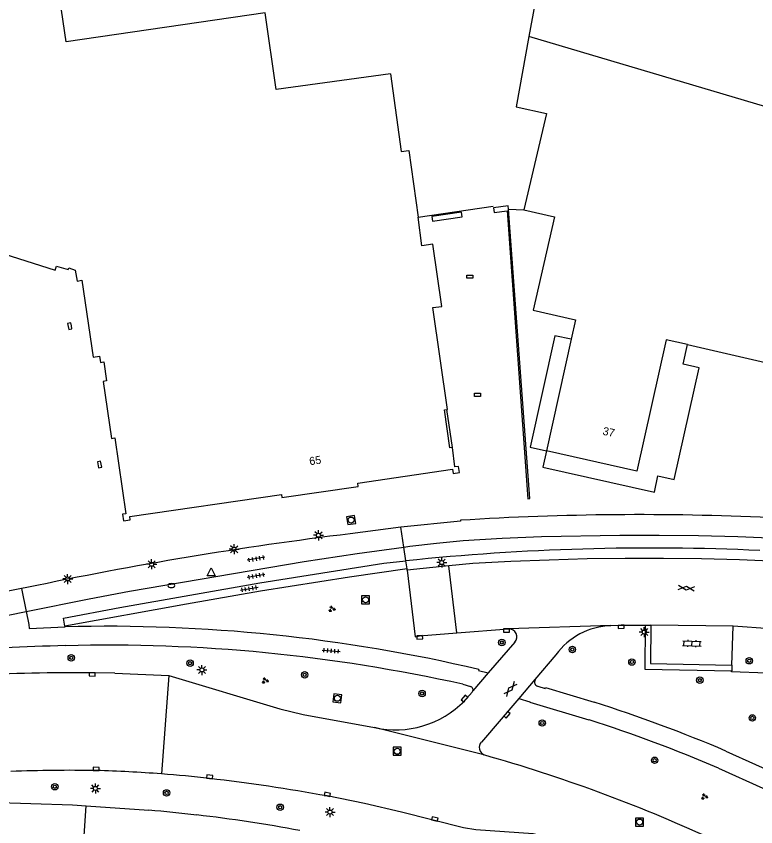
# Model space of a CAD drawing. Extents: x 132999 to 136000, y 398499 to 400501.
# Drawn here: x 134052.2 to 134144.6, y 398698.2 to 398799.5 of the extents above; entities that cross this region are included whole.
import ezdxf

# ---------------------------------------------------------------- set-up
doc = ezdxf.new("R2010")
doc.units = 0
for name, color, linetype in [('gg-afsc-hekwerk', 7, 'Continuous'), ('gg-afsc-muur', 7, 'Continuous'), ('gg-anno-huisnummerreeks BGT', 7, 'Continuous'), ('gg-bbg-gedigitaliseerde bebouwing', 7, 'Continuous'), ('gg-bbg-hoofdgebouw', 7, 'Continuous'), ('gg-bbg-onder overbouw', 7, 'Continuous'), ('gg-bbg-pand overbouw', 7, 'Continuous'), ('gg-bbg-tussenscheiding', 7, 'Continuous'), ('gg-knt-verharding', 7, 'Continuous'), ('gg-knt-verharding nz', 7, 'Continuous'), ('gt-grn-groengrens', 7, 'Continuous'), ('gt-grn-weggrens', 7, 'Continuous'), ('gt-symb-boom', 7, 'Continuous'), ('gt-symb-brandkraan', 7, 'Continuous'), ('gt-symb-gesloten verharding', 7, 'Continuous'), ('gt-symb-groenvak', 7, 'Continuous'), ('gt-symb-klinker verharding', 7, 'Continuous'), ('gt-symb-kolk', 7, 'Continuous'), ('gt-symb-kolk center center', 7, 'Continuous'), ('gt-symb-lichtmast', 7, 'Continuous'), ('gt-symb-rioolschacht', 7, 'Continuous'), ('gt-symb-tegel verharding', 7, 'Continuous'), ('gt-symb-waterafsluiter', 7, 'Continuous')]:
    doc.layers.add(name, color=color, linetype=linetype)

# ---------------------------------------------------------------- blocks, each defined once
blk = doc.blocks.new('gt0-KOLKCC')
at = {"layer": 'gt-symb-kolk center center'}
blk.add_lwpolyline([(-0.38, 0.2), (0.38, 0.2), (0.38, -0.2), (-0.38, -0.2)], close=True, dxfattribs=at)
blk = doc.blocks.new('gt0-LMAST')
at = {"layer": 'gt-symb-lichtmast'}
for p, q in [((-0.18, 0.17), (-0.45, 0.44)), ((-0.01, 0.25), (-0.01, 0.62)), ((0.17, 0.17), (0.44, 0.44)), ((-0.26, 0), (-0.63, 0)), ((-0.18, -0.18), (-0.45, -0.45)), ((-0.01, -0.25), (-0.01, -0.63)), ((0.44, -0.45), (0.17, -0.18)), ((0.24, 0), (0.62, 0))]:
    blk.add_line(p, q, dxfattribs=at)
blk.add_circle((-0.01, 0), 0.25, dxfattribs=at)
blk = doc.blocks.new('gt0-KOLK')
at = {"layer": 'gt-symb-kolk'}
blk.add_lwpolyline([(0, 0), (0.37, 0), (0.37, 0.4), (-0.38, 0.4), (-0.38, 0), (0, 0)], dxfattribs=at)
blk = doc.blocks.new('gt0-BR')
at = {"layer": 'gt-symb-brandkraan'}
for centre, radius, start, end in [((-0.24, 0), 0.206, 107.5669, 252.4331), ((0.6, -2.66), 3, 106.892, 107.5669), ((0, -0.69), 0.938, 73.108, 106.892), ((-0.6, -2.66), 3, 72.4331, 73.108), ((0.24, 0), 0.206, 287.567, 72.4331), ((0.6, 2.66), 3, 252.4331, 253.108), ((0, 0.69), 0.938, 253.108, 286.8921), ((-0.6, 2.66), 3, 286.8921, 287.567)]:
    blk.add_arc(centre, radius, start, end, dxfattribs=at)
blk = doc.blocks.new('gt0-WAFSL')
at = {"layer": 'gt-symb-waterafsluiter'}
for p, q in [((-0.5, -0.33), (0, 0.67)), ((0, 0.67), (0.5, -0.33)), ((0.5, -0.33), (-0.5, -0.33))]:
    blk.add_line(p, q, dxfattribs=at)
blk = doc.blocks.new('gt0-TEG1')
at = {"layer": 'gt-symb-tegel verharding'}
for p, q in [((-1.12, 0), (1.12, 0)), ((-0.9, -0.25), (-0.9, 0.25)), ((-0.45, -0.25), (-0.45, 0.25)), ((0, -0.25), (0, 0.25)), ((0.45, -0.25), (0.45, 0.25)), ((0.9, -0.25), (0.9, 0.25))]:
    blk.add_line(p, q, dxfattribs=at)
blk = doc.blocks.new('gt0-GRVAK')
at = {"layer": 'gt-symb-groenvak'}
for p, q in [((-0.11, 0.19), (-0.23, 0.24)), ((-0.18, 0.15), (0.09, 0.15)), ((-0.09, 0.21), (-0.16, 0.32)), ((-0.05, 0.21), (-0.05, 0.39)), ((0, 0.21), (0.06, 0.32)), ((0.01, 0.19), (0.13, 0.24)), ((0.26, -0.05), (0.2, 0.06)), ((0.3, -0.05), (0.3, 0.13)), ((0.35, -0.05), (0.41, 0.06)), ((-0.24, -0.23), (-0.36, -0.18)), ((-0.32, -0.26), (-0.05, -0.26)), ((-0.23, -0.21), (-0.29, -0.09)), ((-0.18, -0.2), (-0.18, -0.02)), ((-0.14, -0.21), (-0.07, -0.09)), ((-0.12, -0.23), (0, -0.18)), ((0.24, -0.07), (0.12, -0.02)), ((0.17, -0.11), (0.44, -0.11)), ((0.37, -0.07), (0.49, -0.02))]:
    blk.add_line(p, q, dxfattribs=at)
blk = doc.blocks.new('gt0-BOOM')
at = {"layer": 'gt-symb-boom'}
for radius in [0.4, 0.2]:
    blk.add_circle((0, 0), radius, dxfattribs=at)
blk = doc.blocks.new('gt0-RS')
at = {"layer": 'gt-symb-rioolschacht'}
blk.add_lwpolyline([(-0.5, -0.5), (0.5, -0.5), (0.5, 0.5), (-0.5, 0.5)], close=True, dxfattribs=at)
blk.add_circle((0, 0), 0.375, dxfattribs=at)
blk = doc.blocks.new('gt0-GESVH1')
at = {"layer": 'gt-symb-gesloten verharding'}
for p, q in [((-0.99, -0.26), (0.01, 0.24)), ((0.01, -0.26), (-0.99, 0.24)), ((0.01, 0.24), (1.01, -0.26)), ((1.01, 0.24), (0.01, -0.26))]:
    blk.add_line(p, q, dxfattribs=at)
blk = doc.blocks.new('gt0-KL1')
at = {"layer": 'gt-symb-klinker verharding'}
for p, q in [((-1.15, 0.3), (1.15, 0.3)), ((-1, -0.3), (-1, 0.3)), ((-0.5, 0.3), (-0.5, 0.45)), ((0, -0.3), (0, 0.3)), ((0.5, 0.3), (0.5, 0.45)), ((1, -0.3), (1, 0.3)), ((-1.15, -0.3), (1.15, -0.3)), ((-0.5, -0.45), (-0.5, -0.3)), ((0.5, -0.45), (0.5, -0.3))]:
    blk.add_line(p, q, dxfattribs=at)

msp = doc.modelspace()

# ---------------------------------------------------------------- linework, layer by layer
at = {"layer": 'gg-afsc-hekwerk'}
for p, q in [((134102.44, 398774.36), (134111.83, 398775.74)), ((134113.75, 398775.35), (134115.65, 398775.29))]:
    msp.add_line(p, q, dxfattribs=at)
at = {"layer": 'gg-afsc-muur'}
for points in [[(134113.75, 398775.35), (134113.7, 398775.78), (134111.86, 398775.52), (134111.94, 398774.93), (134113.56, 398775.16), (134116.15, 398739.16), (134116.39, 398739.19), (134113.75, 398775.35)], [(134104.15, 398774.44), (134104.24, 398773.87), (134107.97, 398774.39), (134107.89, 398774.98), (134104.15, 398774.44)]]:
    msp.add_lwpolyline(points, dxfattribs=at)
at = {"layer": 'gg-bbg-gedigitaliseerde bebouwing'}
msp.add_line((134117.04, 398800.99), (134116.3, 398796.94), dxfattribs=at)
for points in [[(134098.99, 398792.28), (134084.73, 398790.32), (134083.34, 398799.87), (134058.49, 398796.26), (134057.92, 398800.21)], [(134116.3, 398796.94), (134114.71, 398788.15), (134118.47, 398787.32), (134115.65, 398775.29)]]:
    msp.add_lwpolyline(points, dxfattribs=at)
at = {"layer": 'gg-bbg-hoofdgebouw'}
msp.add_line((134136.11, 398758.43), (134146.94, 398755.95), dxfattribs=at)
for points in [[(134098.99, 398792.28), (134100.32, 398782.56), (134101.3, 398782.69), (134102.44, 398774.36)], [(134115.65, 398775.29), (134119.48, 398774.41), (134116.83, 398762.72), (134122.13, 398761.52), (134121.59, 398759.11)], [(134106.03, 398750.32), (134106.12, 398750.33), (134104.28, 398763.07), (134105.4, 398763.2), (134104.28, 398770.97), (134102.93, 398770.79), (134102.44, 398774.36)], [(134049.75, 398770.06), (134057.11, 398767.73), (134057.27, 398768.25), (134058.73, 398767.8), (134058.81, 398768.01), (134059.62, 398767.74), (134059.85, 398766.37), (134060.45, 398766.46), (134061.84, 398756.87), (134062.66, 398756.99), (134062.78, 398756.19), (134063.18, 398756.26), (134063.52, 398753.9), (134063.1, 398753.83), (134064.16, 398746.69), (134064.56, 398746.76), (134065.95, 398737.28), (134065.53, 398737.22), (134065.66, 398736.42), (134066.49, 398736.54), (134066.43, 398736.96), (134085.37, 398739.7), (134085.44, 398739.31), (134094.97, 398740.7), (134094.91, 398741.11), (134106.75, 398742.85), (134106.84, 398742.32), (134107.62, 398742.45), (134107.51, 398743.21), (134107.05, 398743.14), (134106.73, 398745.58)]]:
    msp.add_lwpolyline(points, dxfattribs=at)
at = {"layer": 'gg-bbg-onder overbouw'}
msp.add_line((134121.59, 398759.11), (134118.47, 398745.15), dxfattribs=at)
for points in [[(134136.11, 398758.43), (134133.44, 398759.04), (134129.79, 398742.63), (134118.47, 398745.15)], [(134106.73, 398745.58), (134106.43, 398745.53), (134105.75, 398750.28), (134106.03, 398750.32)]]:
    msp.add_lwpolyline(points, dxfattribs=at)
at = {"layer": 'gg-bbg-pand overbouw'}
msp.add_line((134106.73, 398745.58), (134106.03, 398750.32), dxfattribs=at)
for points in [[(134121.59, 398759.11), (134119.55, 398759.52), (134116.44, 398745.62), (134118.47, 398745.15)], [(134118.47, 398745.15), (134118.03, 398743.12), (134131.99, 398739.98), (134132.42, 398742.01), (134134.45, 398741.57), (134137.58, 398755.51), (134135.55, 398755.97), (134136.11, 398758.43)]]:
    msp.add_lwpolyline(points, dxfattribs=at)
at = {"layer": 'gg-bbg-tussenscheiding'}
msp.add_line((134153.58, 398785.83), (134116.3, 398796.94), dxfattribs=at)
at = {"layer": 'gg-knt-verharding'}
for p, q in [((134100.28, 398735.63), (134093.97, 398734.79)), ((134106.29, 398730.77), (134101.09, 398730.26)), ((134101.09, 398730.26), (134101.09, 398730.39)), ((134053.59, 398728.07), (134052.92, 398727.94)), ((134058.32, 398723.23), (134058.34, 398723.16)), ((134107.29, 398722.41), (134113.76, 398722.9)), ((134130.82, 398723.38), (134131.52, 398723.39)), ((134141.83, 398723.23), (134131.52, 398723.39)), ((134141.65, 398718.39), (134141.83, 398723.23)), ((134146.43, 398722.92), (134141.83, 398723.23)), ((134114.52, 398721.25), (134111.2, 398717.4)), ((134119.67, 398719.67), (134117.04, 398716.56)), ((134064.57, 398717.38), (134061.73, 398717.41)), ((134064.57, 398717.38), (134071.32, 398717.06)), ((134111.2, 398717.4), (134109.3, 398715.16)), ((134117.04, 398716.56), (134115.02, 398714.22)), ((134117.04, 398716.56), (134117.08, 398716.53)), ((134108.05, 398715.98), (134108.99, 398715.7)), ((134115.02, 398714.22), (134110.35, 398708.75)), ((134061, 398700.8), (134068.8, 398700.24))]:
    msp.add_line(p, q, dxfattribs=at)
for points in [[(134107.73, 398736.48), (134107.75, 398736.35), (134100.28, 398735.63)], [(134100.67, 398733.13), (134101.43, 398733.24), (134104.74, 398733.63), (134108.06, 398733.93), (134112.96, 398734.25), (134117.86, 398734.44), (134127.67, 398734.62), (134132.58, 398734.62), (134137.48, 398734.57), (134142.39, 398734.44), (134147.29, 398734.24)], [(134053.49, 398725.07), (134061.35, 398726.67), (134066.41, 398727.61), (134088.23, 398731.32), (134094.82, 398732.34), (134100.67, 398733.13)], [(134147.37, 398731.34), (134142.61, 398731.53), (134137.85, 398731.66), (134133.09, 398731.71), (134128.33, 398731.71), (134123.57, 398731.64), (134118.81, 398731.51), (134114.05, 398731.32), (134109.3, 398731.06), (134106.29, 398730.77)], [(134058.32, 398723.23), (134058.14, 398724.26), (134065.18, 398725.56), (134082.67, 398728.67), (134098.15, 398731.1), (134100.93, 398731.41)], [(134101.09, 398730.39), (134093.9, 398729.38), (134082.76, 398727.61), (134073.5, 398726), (134058.32, 398723.23)], [(134101.09, 398730.26), (134102.09, 398721.93), (134102.64, 398722.05), (134107.29, 398722.41)], [(134052.92, 398727.94), (134040.77, 398725.54), (134036.63, 398724.8), (134026.97, 398722.56)], [(134032.43, 398720.82), (134036.84, 398721.49), (134041.18, 398722.39), (134051.24, 398724.62), (134053.49, 398725.07)], [(134126.52, 398723.31), (134127.8, 398723.36), (134130.82, 398723.38)], [(134131.52, 398723.39), (134131.48, 398718.57), (134141.65, 398718.39)], [(134110.03, 398717.83), (134109.99, 398717.72), (134111.2, 398717.4)], [(134071.32, 398717.06), (134085.19, 398712.91), (134088.09, 398712.21), (134097.02, 398710.58)], [(134117.39, 398715.76), (134118.32, 398715.47), (134118.36, 398715.57), (134124.46, 398713.76)], [(134108.24, 398713.9), (134109.19, 398714.98), (134109.3, 398715.16)], [(134115.02, 398714.22), (134116.39, 398713.81), (134116.39, 398713.75), (134123.8, 398711.55)], [(134140.91, 398707.64), (134163.14, 398697.63), (134177, 398691.23), (134212.46, 398674.45)], [(134139.96, 398705.51), (134162.13, 398695.52), (134176.15, 398689.08), (134211.45, 398672.33), (134220.85, 398668.63), (134223.71, 398667.7), (134223.75, 398667.78), (134225.59, 398667.03), (134228, 398665.92)], [(134028.87, 398700.85), (134038.8, 398701.31), (134048.84, 398701.27), (134059.26, 398700.92), (134061, 398700.8)], [(134132.37, 398691.76), (134117.99, 398697), (134116.84, 398697.3), (134109.66, 398697.81), (134108.13, 398698.03), (134100.37, 398700.02), (134095.74, 398701.1), (134091.08, 398702.03)]]:
    msp.add_lwpolyline(points, dxfattribs=at)
for centre, radius, start, end in [((134130.01, 398385.05), 352.13, 87.3332, 93.6271), ((134152.72, 398256.97), 481.42, 97.0099, 101.8835), ((134131.58, 398438.4), 294.61, 87.3577, 95.9708), ((134063.5, 398519.86), 203.37, 76.7747, 91.4559), ((134113.78, 398721.91), 0.994, 318.7049, 90.9291), ((134126.81, 398714.5), 8.81, 91.8745, 144.1036), ((134062.33, 398526.91), 193.94, 91.1566, 100.2057), ((134063.66, 398517.07), 203.8, 77.4189, 91.4747), ((134059.35, 398482.58), 234.84, 89.4183, 96.7589), ((134117.5, 398716.25), 0.508, 147.1016, 256.5012), ((134108.88, 398715.27), 0.438, 345.145, 75.2615), ((134099.61, 398722.44), 12.15, 257.6827, 315.2683), ((134064.35, 398526.8), 196.38, 67.0532, 72.1777), ((134069.41, 398541.27), 178.75, 66.7529, 72.2843), ((134111.11, 398708.08), 1.02, 138.247, 245.577), ((134057.31, 398518.58), 195.98, 65.4046, 74.1971), ((134059.03, 398509.87), 195.36, 89.0561, 92.1886), ((134057.67, 398539.25), 166.02, 85.6101, 88.4206), ((134057.64, 398538.74), 166.53, 83.5356, 85.6134), ((134049.17, 398470.69), 235.1, 79.7318, 83.3509), ((134049.73, 398479.9), 221.17, 83.4923, 85.0524), ((134055.84, 398531.05), 169.66, 79.1806, 83.5863)]:
    msp.add_arc(centre, radius, start, end, dxfattribs=at)
at = {"layer": 'gg-knt-verharding nz'}
msp.add_line((134107.29, 398722.41), (134106.29, 398730.77), dxfattribs=at)
at = {"layer": 'gt-grn-groengrens'}
msp.add_line((134141.65, 398718.39), (134141.63, 398717.68), dxfattribs=at)
for points in [[(134130.82, 398723.38), (134130.77, 398717.88), (134141.63, 398717.68)], [(134145.99, 398717.36), (134141.62, 398717.53), (134141.63, 398717.68)]]:
    msp.add_lwpolyline(points, dxfattribs=at)
at = {"layer": 'gt-grn-weggrens'}
for p, q in [((134100.67, 398733.13), (134100.28, 398735.63)), ((134100.93, 398731.41), (134100.67, 398733.13)), ((134101.09, 398730.39), (134100.93, 398731.41)), ((134052.92, 398727.94), (134053.49, 398725.07)), ((134126.52, 398723.31), (134113.76, 398722.9)), ((134071.32, 398717.06), (134070.38, 398704.78)), ((134110.68, 398707.15), (134097.02, 398710.58)), ((134060.51, 398693.91), (134061, 398700.8))]:
    msp.add_line(p, q, dxfattribs=at)
msp.add_lwpolyline([(134053.49, 398725.07), (134053.82, 398723.47), (134053.87, 398722.95), (134058.34, 398723.16)], dxfattribs=at)

# ---------------------------------------------------------------- block references
at = {"layer": 'gt-symb-boom'}
for p in [(134112.91, 398721.2), (134121.72, 398720.33), (134059.12, 398719.29), (134073.97, 398718.62), (134129.16, 398718.76), (134143.82, 398718.92), (134088.28, 398717.16), (134137.65, 398716.5), (134102.95, 398714.83), (134117.96, 398711.14), (134144.21, 398711.78), (134132, 398706.49), (134057.07, 398703.18), (134071.03, 398702.41), (134085.22, 398700.62)]:
    msp.add_blockref('gt0-BOOM', p, dxfattribs=at)
at = {"layer": 'gt-symb-brandkraan'}
msp.add_blockref('gt0-BR', (134071.63, 398728.31), dxfattribs=at)
at = {"layer": 'gt-symb-gesloten verharding'}
for p, rotation in [((134135.95, 398728.01), -4.302011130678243), ((134113.97, 398715.39), 49.29925519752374)]:
    msp.add_blockref('gt0-GESVH1', p, dxfattribs=dict(at, rotation=rotation))
at = {"layer": 'gt-symb-groenvak'}
for p in [(134091.67, 398725.39), (134083.33, 398716.44), (134138.21, 398701.94)]:
    msp.add_blockref('gt0-GRVAK', p, dxfattribs=at)
at = {"layer": 'gt-symb-klinker verharding', "rotation": -2.4074138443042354}
msp.add_blockref('gt0-KL1', (134136.66, 398721.08), dxfattribs=at)
at = {"layer": 'gt-symb-kolk'}
for p, rotation in [((134059.13, 398760.77), 102.1187603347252), ((134062.85, 398743.49), 102.41077471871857), ((134113.48, 398722.9), -179.31248364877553), ((134127.8, 398723.36), -177.70709950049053), ((134102.64, 398722.05), -175.52659354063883), ((134061.74, 398717.41), 178.45338970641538), ((134108.4, 398714.07), 48.85180488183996), ((134113.39, 398712.3), -130.6634038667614), ((134062.24, 398705.21), -1.1457628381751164), ((134076.39, 398704.21), -6.200970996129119), ((134091.08, 398702.03), -10.714643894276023), ((134104.48, 398698.95), -14.119602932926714)]:
    msp.add_blockref('gt0-KOLK', p, dxfattribs=dict(at, rotation=rotation))
at = {"layer": 'gt-symb-kolk center center'}
for p in [(134108.91, 398766.91), (134109.88, 398752.15)]:
    msp.add_blockref('gt0-KOLKCC', p, dxfattribs=at)
at = {"layer": 'gt-symb-lichtmast'}
for p in [(134090.01, 398734.6), (134079.48, 398732.86), (134105.41, 398731.19), (134069.17, 398730.98), (134058.68, 398729.14), (134130.71, 398722.51), (134075.45, 398717.77), (134062.14, 398702.97), (134091.45, 398700.02)]:
    msp.add_blockref('gt0-LMAST', p, dxfattribs=at)
at = {"layer": 'gt-symb-rioolschacht'}
for p, rotation in [((134094.08, 398736.51), 8.859429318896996), ((134092.37, 398714.23), -6.719879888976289)]:
    msp.add_blockref('gt0-RS', p, dxfattribs=dict(at, rotation=rotation))
for p in [(134095.89, 398726.54), (134099.84, 398707.61), (134130.12, 398698.77)]:
    msp.add_blockref('gt0-RS', p, dxfattribs=at)
at = {"layer": 'gt-symb-tegel verharding'}
for p, rotation in [((134082.2, 398731.66), -170.3869741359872), ((134082.2, 398729.53), -170.3869741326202), ((134081.35, 398727.92), 9.321060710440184), ((134091.6, 398720.17), -4.473406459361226)]:
    msp.add_blockref('gt0-TEG1', p, dxfattribs=dict(at, rotation=rotation))
at = {"layer": 'gt-symb-waterafsluiter'}
msp.add_blockref('gt0-WAFSL', (134076.6, 398729.86), dxfattribs=at)

# ---------------------------------------------------------------- texts
at = {"layer": 'gg-anno-huisnummerreeks BGT'}
for s, rotation, p in [('37', 347.5, (134125.44, 398747.18)), ('65', 8.3, (134088.93, 398743.35))]:
    msp.add_text(s, height=1, rotation=rotation, dxfattribs=at).set_placement(p)

doc.saveas('drawing.dxf')
